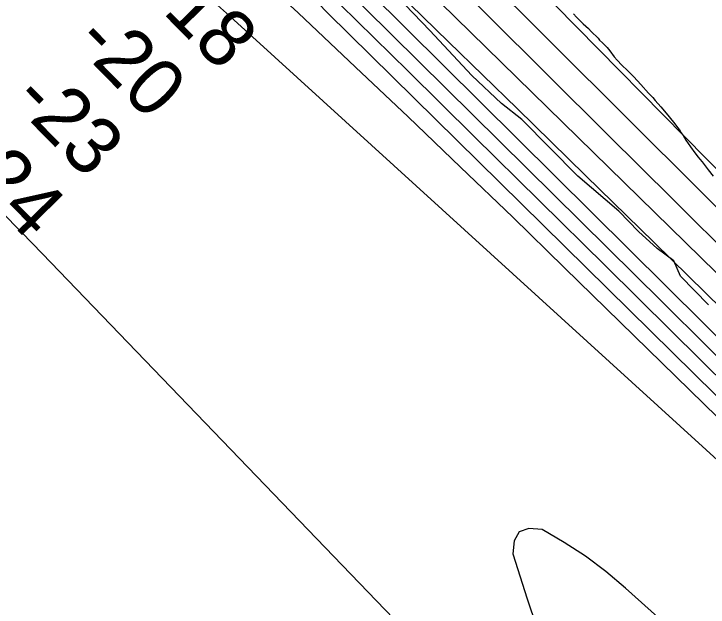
# Model space of a CAD drawing. Extents: x 3180038 to 3217926, y 922069 to 947485.
# Drawn here: x 3197820 to 3198634, y 943214 to 943909 of the extents above; entities that cross this region are included whole.
import ezdxf

# ---------------------------------------------------------------- set-up
doc = ezdxf.new("R2010")
doc.units = 0
for name, color, linetype in [('V-RIVR-EDGE', 7, 'Continuous'), ('V-RIVR-RANG', 7, 'Continuous'), ('V-SITE-VEGE', 7, 'Continuous'), ('V-TOPO-DPTH', 7, 'Continuous'), ('V-TOPO-MAJR', 7, 'Continuous'), ('V-TOPO-MINR', 7, 'Continuous'), ('V-TOPO-WATR', 7, 'Continuous')]:
    doc.layers.add(name, color=color, linetype=linetype)

msp = doc.modelspace()

# ---------------------------------------------------------------- linework, layer by layer
at = {"layer": 'V-RIVR-EDGE'}
msp.add_lwpolyline([(3198634.7494399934, 943568.0212496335), (3198601.796785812, 943601.5730293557), (3198594.0177511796, 943619.8487904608), (3198574.4927768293, 943634.2414832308), (3198552.3726412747, 943653.8567433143), (3198529.393900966, 943677.8209183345), (3198481.2458404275, 943718.7998180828), (3198415.7741337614, 943785.4676261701), (3198391.9131424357, 943804.2178325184), (3198357.2196324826, 943836.9045585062), (3198307.7965627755, 943889.6229489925), (3198269.210311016, 943930.1435259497), (3198218.0195147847, 943971.1299495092), (3198182.4749238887, 944011.2083261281), (3198130.0048191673, 944062.1955343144), (3198083.1425160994, 944095.7817086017), (3198056.278557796, 944130.6224702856), (3197994.698518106, 944189.0217508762), (3197922.2504903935, 944247.0132256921), (3197866.3287693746, 944308.4412691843), (3197814.265395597, 944348.1258128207)], dxfattribs=at)
at = {"layer": 'V-SITE-VEGE'}
for p, q in [((3198476.285, 943909.1089999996), (3198479.66, 943905.3259999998)), ((3198479.66, 943905.3259999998), (3198483.031, 943902.2129999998)), ((3198483.031, 943902.2129999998), (3198487.756, 943897.3209999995)), ((3198487.756, 943897.3209999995), (3198490.678, 943894.6539999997)), ((3198490.678, 943894.6539999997), (3198493.824, 943891.9879999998)), ((3198493.824, 943891.9879999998), (3198496.974, 943888.6519999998)), ((3198496.974, 943888.6519999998), (3198505.0700000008, 943880.6479999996)), ((3198505.0700000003, 943880.6479999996), (3198506.649, 943878.4199999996)), ((3198506.649, 943878.4199999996), (3198510.466, 943875.3069999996)), ((3198510.466, 943875.3069999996), (3198513.62, 943871.9729999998)), ((3198513.62, 943871.9729999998), (3198515.643, 943869.5249999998)), ((3198515.643, 943869.5249999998), (3198519.018, 943865.7409999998)), ((3198519.018, 943865.7409999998), (3198524.202, 943858.8389999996)), ((3198524.202, 943858.8389999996), (3198527.577, 943855.0539999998)), ((3198527.577, 943855.0539999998), (3198533.203, 943849.0489999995)), ((3198533.203, 943849.0489999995), (3198539.724, 943842.5999999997)), ((3198539.724, 943842.5999999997), (3198546.9220000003, 943835.2579999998)), ((3198546.9220000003, 943835.2579999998), (3198555.2460000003, 943826.3619999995)), ((3198555.2460000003, 943826.3619999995), (3198564.249, 943816.3489999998)), ((3198564.249, 943816.3489999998), (3198566.723, 943813.6799999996)), ((3198566.723, 943813.6799999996), (3198569.197, 943811.2329999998)), ((3198569.197, 943811.2329999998), (3198572.123, 943807.6719999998)), ((3198572.123, 943807.6719999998), (3198578.65, 943800.3299999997)), ((3198578.65, 943800.3299999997), (3198583.154, 943794.9859999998)), ((3198583.154, 943794.9859999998), (3198588.3350000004, 943788.3079999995)), ((3198588.335, 943788.3079999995), (3198595.091, 943780.0709999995)), ((3198595.091, 943780.0709999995), (3198598.245, 943775.8399999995)), ((3198598.245, 943775.8399999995), (3198600.4960000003, 943773.1689999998)), ((3198600.4960000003, 943773.1689999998), (3198602.5300000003, 943769.8269999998)), ((3198602.5300000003, 943769.8269999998), (3198604.785, 943766.4839999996)), ((3198604.785, 943766.4839999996), (3198608.17, 943761.1369999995)), ((3198608.17, 943761.1369999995), (3198610.873, 943757.3479999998)), ((3198610.873, 943757.3479999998), (3198613.5810000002, 943753.3379999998)), ((3198613.5810000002, 943753.3379999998), (3198618.539, 943746.4339999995)), ((3198618.539, 943746.4339999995), (3198622.594, 943741.3139999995)), ((3198622.594, 943741.3139999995), (3198624.396, 943738.6399999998)), ((3198624.396, 943738.6399999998), (3198627.098, 943735.5249999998)), ((3198627.098, 943735.5249999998), (3198634.083, 943726.1709999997)), ((3198634.083, 943726.1709999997), (3198639.941, 943719.0509999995))]:
    msp.add_line(p, q, dxfattribs=at)
at = {"layer": 'V-TOPO-DPTH'}
for points in [[(3197224.9248922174, 944837.2137400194), (3197826.578070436, 944278.8073855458), (3197877.2054828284, 944231.6227024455), (3197927.7013763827, 944184.2982703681), (3197977.999991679, 944136.7642148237), (3198028.1670881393, 944089.0904103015), (3198113.4385189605, 944007.7187869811), (3198120.8547161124, 944000.6089101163), (3198128.2488599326, 943993.4762769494), (3198135.609923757, 943986.3095093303), (3198142.94893425, 943979.1199854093), (3198282.450420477, 943841.8261025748), (3198359.5008931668, 943765.9495095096), (3198436.5210457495, 943690.0421702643), (3198513.4957181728, 943614.0887117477), (3198590.4400704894, 943538.1045070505), (3198867.7074144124, 943264.1329703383)], [(3198867.7074144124, 943264.1329703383), (3198590.4400704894, 943538.1045070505), (3198513.4957181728, 943614.0887117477), (3198436.5210457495, 943690.0421702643), (3198359.5008931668, 943765.9495095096), (3198282.450420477, 943841.8261025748), (3198142.94893425, 943979.1199854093), (3198135.609923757, 943986.3095093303), (3198128.2488599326, 943993.4762769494), (3198120.8547161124, 944000.6089101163), (3198113.4385189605, 944007.7187869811), (3198028.1670881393, 944089.0904103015), (3197977.999991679, 944136.7642148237), (3197927.7013763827, 944184.2982703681), (3197877.2054828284, 944231.6227024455), (3197826.578070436, 944278.8073855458), (3197224.9248922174, 944837.2137400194)], [(3198913.412386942, 943342.0749016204), (3198283.8067980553, 943958.0778487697), (3198267.8462169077, 943973.717812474), (3198251.901815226, 943989.374227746), (3198235.981682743, 944005.0553203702), (3198220.0777297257, 944020.7528645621), (3198191.4506750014, 944049.0521861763), (3198189.869800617, 944050.6097658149), (3198188.285481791, 944052.1638222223), (3198185.1030663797, 944055.257842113), (3198164.6584893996, 944075.0244735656), (3198152.8126846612, 944086.4209500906), (3198140.929544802, 944097.7781687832), (3198128.9904022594, 944109.0765007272), (3198117.013924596, 944120.3355748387), (3197346.5860306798, 944841.0347679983)], [(3198841.0083172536, 943245.5345260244), (3198465.942831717, 943611.5519496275), (3198405.016630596, 943670.7019477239), (3198343.8880229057, 943729.640931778), (3198282.4558053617, 943788.2633947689), (3198220.8211812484, 943846.6748437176), (3198153.3625186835, 943910.2758801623), (3198125.244906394, 943936.6633690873), (3198097.0466245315, 943962.9639669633), (3198068.7273383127, 943989.1342282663), (3198040.327382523, 944015.2175985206), (3197666.4201993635, 944357.0388861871), (3197584.4933347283, 944431.6646325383), (3197502.3878668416, 944506.0926367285), (3197420.0144940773, 944580.2240276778)], [(3197420.0144940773, 944580.2240276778), (3197502.3878668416, 944506.0926367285), (3197584.4933347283, 944431.6646325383), (3197666.4201993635, 944357.0388861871), (3198040.327382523, 944015.2175985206), (3198068.7273383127, 943989.1342282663), (3198097.0466245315, 943962.9639669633), (3198125.244906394, 943936.6633690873), (3198153.3625186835, 943910.2758801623), (3198220.8211812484, 943846.6748437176), (3198282.4558053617, 943788.2633947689), (3198343.8880229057, 943729.640931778), (3198405.016630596, 943670.7019477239), (3198465.942831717, 943611.5519496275), (3198841.0083172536, 943245.5345260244)], [(3198714.858478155, 943322.9180098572), (3198069.283660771, 943909.7706985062), (3198062.3661814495, 943916.0520361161), (3198055.444118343, 943922.328312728), (3198048.515179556, 943928.5969978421), (3198041.581656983, 943934.8606219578), (3197987.5784229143, 943983.5924807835), (3197953.5753120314, 944014.1456985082), (3197919.4861601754, 944044.6022002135), (3197885.267946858, 944074.9136278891), (3197850.9636925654, 944105.1283395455), (3197741.2488815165, 944201.3506063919), (3197678.7909667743, 944255.393478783), (3197615.8603728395, 944308.8725424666), (3197552.2207601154, 944361.5058930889), (3197488.1084681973, 944413.5754350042), (3197423.37081676, 944464.871385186), (3197358.272323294, 944515.7000459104), (3197292.632566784, 944565.827772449)], [(3197292.632566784, 944565.827772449), (3197358.272323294, 944515.7000459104), (3197423.37081676, 944464.871385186), (3197488.1084681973, 944413.5754350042), (3197552.2207601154, 944361.5058930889), (3197615.8603728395, 944308.8725424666), (3197678.7909667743, 944255.393478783), (3197741.2488815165, 944201.3506063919), (3197850.9636925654, 944105.1283395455), (3197885.267946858, 944074.9136278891), (3197919.4861601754, 944044.6022002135), (3197953.5753120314, 944014.1456985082), (3197987.5784229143, 943983.5924807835), (3198041.581656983, 943934.8606219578), (3198048.515179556, 943928.5969978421), (3198055.444118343, 943922.328312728), (3198062.3661814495, 943916.0520361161), (3198069.283660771, 943909.7706985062), (3198714.858478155, 943322.9180098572)], [(3198556.327500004, 943015.3847266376), (3198492.983013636, 942956.881710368), (3198491.506942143, 942958.696327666), (3198468.2239846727, 942985.6838228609), (3198444.6013113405, 943012.3646527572), (3198420.469064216, 943038.5854847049), (3198395.9971012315, 943064.4996513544), (3197853.2975098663, 943628.2031985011), (3197829.233125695, 943652.950746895), (3197805.006082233, 943677.5364019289), (3197780.5350498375, 943701.8792169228), (3197755.901358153, 943726.0601385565), (3197123.4436748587, 944340.7303040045), (3197089.6882444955, 944373.1868464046), (3197055.7042224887, 944405.399627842), (3197021.377313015, 944437.2467678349), (3196986.8218118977, 944468.8501468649), (3196977.361373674, 944477.4098230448), (3196947.218147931, 944504.3825303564), (3196916.8797043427, 944531.131348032), (3196886.248433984, 944557.5443312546)], [(3199058.385796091, 941921.5773284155), (3198576.248690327, 942844.3630090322), (3198556.3516764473, 942873.9012941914), (3198535.7184207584, 942902.893890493), (3198513.980802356, 942931.0679535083), (3198491.506942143, 942958.696327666), (3198468.2239846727, 942985.6838228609), (3198444.6013113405, 943012.3646527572), (3198420.469064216, 943038.5854847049), (3198395.9971012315, 943064.4996513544), (3197853.2975098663, 943628.2031985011), (3197829.233125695, 943652.950746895), (3197805.006082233, 943677.5364019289), (3197780.5350498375, 943701.8792169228), (3197755.901358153, 943726.0601385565), (3197123.4436748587, 944340.7303040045), (3197089.6882444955, 944373.1868464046), (3197055.7042224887, 944405.399627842), (3197021.377313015, 944437.2467678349), (3196986.8218118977, 944468.8501468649), (3196977.361373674, 944477.4098230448), (3196947.218147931, 944504.3825303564), (3196916.8797043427, 944531.131348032), (3196886.248433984, 944557.5443312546)], [(3197604.7811793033, 944541.2191767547), (3197694.3955266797, 944456.4184656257), (3197783.763424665, 944371.3561732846), (3198113.1808172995, 944056.4350353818), (3198133.2176054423, 944037.1758147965), (3198153.1843692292, 944017.8446584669), (3198173.046096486, 943998.4055985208), (3198192.8377993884, 943978.8946028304), (3198890.094609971, 943287.7922008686)], [(3197604.7811793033, 944541.2191767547), (3197694.3955266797, 944456.4184656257), (3197783.763424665, 944371.3561732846), (3198113.1808172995, 944056.4350353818), (3198133.2176054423, 944037.1758147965), (3198153.1843692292, 944017.8446584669), (3198173.046096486, 943998.4055985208), (3198192.8377993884, 943978.8946028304), (3198890.094609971, 943287.7922008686)], [(3198695.7011535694, 943094.0283203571), (3198537.17850338, 943236.1684509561), (3198514.1862186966, 943255.3541848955), (3198490.381117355, 943273.3836172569), (3198465.3567910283, 943289.6785972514), (3198439.519648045, 943304.8172756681), (3198424.1262492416, 943305.7955847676), (3198412.609434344, 943302.1183579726), (3198406.9074953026, 943291.4578273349), (3198405.082140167, 943276.1417608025), (3198422.0628871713, 943223.5564546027), (3198426.7696292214, 943209.4595623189), (3198431.6608832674, 943195.4290491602), (3198436.8289053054, 943181.4981046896), (3198442.181439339, 943167.6335393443), (3198448.2793832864, 943154.1784083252), (3198455.1701627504, 943141.1930537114), (3198463.2501954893, 943128.9123637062), (3198472.1230637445, 943117.1014501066), (3198556.327500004, 943015.3847266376)], [(3198695.7011535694, 943094.0283203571), (3198537.17850338, 943236.1684509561), (3198514.1862186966, 943255.3541848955), (3198490.381117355, 943273.3836172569), (3198465.3567910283, 943289.6785972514), (3198439.519648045, 943304.8172756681), (3198424.1262492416, 943305.7955847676), (3198412.609434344, 943302.1183579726), (3198406.9074953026, 943291.4578273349), (3198405.082140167, 943276.1417608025), (3198422.0628871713, 943223.5564546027), (3198426.7696292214, 943209.4595623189)]]:
    msp.add_lwpolyline(points, dxfattribs=at)
at = {"layer": 'V-TOPO-MAJR'}
msp.add_lwpolyline([(3198985.9116455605, 943380.076172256), (3198277.543498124, 944099.4440674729), (3198274.1942267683, 944102.8320741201), (3198270.836164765, 944106.2113109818), (3198267.4649167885, 944109.5773931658), (3198264.0848781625, 944112.934705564), (3198260.705830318, 944116.2929916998), (3198257.3368940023, 944119.6613457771), (3198253.9831249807, 944123.0448017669), (3198250.6394674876, 944126.4383256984), (3198249.1380400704, 944127.969007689), (3198245.057209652, 944132.1412116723), (3198240.9843214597, 944136.3211325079), (3198236.9233466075, 944140.5126286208), (3198232.8703139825, 944144.7118415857), (3197411.0710602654, 944998.579320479)], dxfattribs=at)
at = {"layer": 'V-TOPO-MINR'}
for points in [[(3198867.7074144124, 943264.1329703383), (3198590.4400704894, 943538.1045070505), (3198513.4957181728, 943614.0887117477), (3198436.5210457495, 943690.0421702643), (3198359.5008931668, 943765.9495095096), (3198282.450420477, 943841.8261025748), (3198142.94893425, 943979.1199854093), (3198135.609923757, 943986.3095093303), (3198128.2488599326, 943993.4762769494), (3198120.8547161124, 944000.6089101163), (3198113.4385189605, 944007.7187869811), (3198028.1670881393, 944089.0904103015), (3197977.999991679, 944136.7642148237), (3197927.7013763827, 944184.2982703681), (3197877.2054828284, 944231.6227024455), (3197826.578070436, 944278.8073855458), (3197224.9248922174, 944837.2137400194)], [(3198913.412386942, 943342.0749016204), (3198283.8067980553, 943958.0778487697), (3198267.8462169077, 943973.717812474), (3198251.901815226, 943989.374227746), (3198235.981682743, 944005.0553203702), (3198220.0777297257, 944020.7528645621), (3198191.4506750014, 944049.0521861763), (3198189.869800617, 944050.6097658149), (3198188.285481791, 944052.1638222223), (3198185.1030663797, 944055.257842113), (3198164.6584893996, 944075.0244735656), (3198152.8126846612, 944086.4209500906), (3198140.929544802, 944097.7781687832), (3198128.9904022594, 944109.0765007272), (3198117.013924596, 944120.3355748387), (3197346.5860306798, 944841.0347679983)], [(3198800.7113880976, 943526.7297579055), (3198276.4576168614, 944048.6518497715), (3198253.6963050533, 944071.2515948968), (3198230.89495175, 944093.8107606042), (3198208.0335362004, 944116.309057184), (3198185.1320791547, 944138.7667743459), (3197566.293773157, 944743.9983607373)], [(3198844.604494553, 943264.2451650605), (3198188.3759365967, 943910.103418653), (3198176.2946156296, 943921.9861721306), (3198164.2082023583, 943933.8637404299), (3198152.1141506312, 943945.733530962), (3198140.0150065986, 943957.5981363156), (3198118.0054149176, 943979.1671951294), (3198115.801791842, 943981.3120299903), (3198113.5835926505, 943983.4417866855), (3198100.8880372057, 943995.5482263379), (3198093.412234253, 944002.6462964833), (3198085.9160568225, 944009.7226897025), (3198078.389317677, 944016.766567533), (3198070.842204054, 944023.7887684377), (3197953.9617061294, 944132.0690199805), (3197887.9321258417, 944193.1859267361), (3197821.866630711, 944254.2639515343), (3197755.747263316, 944315.2836533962), (3197689.5919810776, 944376.264473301), (3197320.4552397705, 944716.2273378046)], [(3198651.1128394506, 943562.7135015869), (3198570.7833652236, 943641.1697740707), (3198490.4466096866, 943719.618588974), (3198410.0989321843, 943798.0562175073), (3198329.743973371, 943876.4863884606), (3198224.4799149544, 943979.2146887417), (3198196.694469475, 944006.2158190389), (3198168.832953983, 944033.1378895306), (3198140.8573334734, 944059.9413703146), (3198112.8056429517, 944086.6657912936), (3197530.638468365, 944638.9337586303)], [(3198667.808022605, 943617.4509652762), (3198592.2847761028, 943692.2578687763), (3198516.847803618, 943767.1520233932), (3198233.588322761, 944048.860621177), (3198221.5028482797, 944060.8396913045), (3198209.3907024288, 944072.791641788), (3198197.2385495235, 944084.7029128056), (3198185.05972525, 944096.5870641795), (3198020.540880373, 944256.5877173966), (3197925.873738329, 944348.2337558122), (3197830.9280881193, 944439.5890092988), (3197735.564675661, 944530.5080853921), (3197639.922755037, 944621.1363765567)], [(3198841.0083172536, 943245.5345260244), (3198465.942831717, 943611.5519496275), (3198405.016630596, 943670.7019477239), (3198343.8880229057, 943729.640931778), (3198282.4558053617, 943788.2633947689), (3198220.8211812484, 943846.6748437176), (3198153.3625186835, 943910.2758801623), (3198125.244906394, 943936.6633690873), (3198097.0466245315, 943962.9639669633), (3198068.7273383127, 943989.1342282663), (3198040.327382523, 944015.2175985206), (3197666.4201993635, 944357.0388861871), (3197584.4933347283, 944431.6646325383), (3197502.3878668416, 944506.0926367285), (3197420.0144940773, 944580.2240276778)], [(3198714.858478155, 943322.9180098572), (3198069.283660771, 943909.7706985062), (3198062.3661814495, 943916.0520361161), (3198055.444118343, 943922.328312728), (3198048.515179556, 943928.5969978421), (3198041.581656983, 943934.8606219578), (3197987.5784229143, 943983.5924807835), (3197953.5753120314, 944014.1456985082), (3197919.4861601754, 944044.6022002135), (3197885.267946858, 944074.9136278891), (3197850.9636925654, 944105.1283395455), (3197741.2488815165, 944201.3506063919), (3197678.7909667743, 944255.393478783), (3197615.8603728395, 944308.8725424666), (3197552.2207601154, 944361.5058930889), (3197488.1084681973, 944413.5754350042), (3197423.37081676, 944464.871385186), (3197358.272323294, 944515.7000459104), (3197292.632566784, 944565.827772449)], [(3199058.385796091, 941921.5773284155), (3198576.248690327, 942844.3630090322), (3198556.3516764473, 942873.9012941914), (3198535.7184207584, 942902.893890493), (3198513.980802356, 942931.0679535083), (3198491.506942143, 942958.696327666), (3198468.2239846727, 942985.6838228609), (3198444.6013113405, 943012.3646527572), (3198420.469064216, 943038.5854847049), (3198395.9971012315, 943064.4996513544), (3197853.2975098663, 943628.2031985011), (3197829.233125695, 943652.950746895), (3197805.006082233, 943677.5364019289), (3197780.5350498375, 943701.8792169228), (3197755.901358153, 943726.0601385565), (3197123.4436748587, 944340.7303040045), (3197089.6882444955, 944373.1868464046), (3197055.7042224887, 944405.399627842), (3197021.377313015, 944437.2467678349), (3196986.8218118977, 944468.8501468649), (3196977.361373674, 944477.4098230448), (3196947.218147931, 944504.3825303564), (3196916.8797043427, 944531.131348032), (3196886.248433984, 944557.5443312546)], [(3198687.1783720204, 943465.7728543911), (3198633.476705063, 943518.9034307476), (3198579.755514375, 943572.0142843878), (3198167.8419358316, 943979.0236729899), (3198154.2863254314, 943992.3501517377), (3198140.685946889, 944005.6305505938), (3198127.0184161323, 944018.8418296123), (3198113.306117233, 944032.0070287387), (3197954.3277103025, 944183.8698582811), (3197860.9033754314, 944272.7309360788), (3197767.226712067, 944361.3240597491), (3197673.171555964, 944449.515252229), (3197578.864071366, 944537.4384905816)], [(3198695.7011535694, 943094.0283203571), (3198537.17850338, 943236.1684509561), (3198514.1862186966, 943255.3541848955), (3198490.381117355, 943273.3836172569), (3198465.3567910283, 943289.6785972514), (3198439.519648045, 943304.8172756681), (3198424.1262492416, 943305.7955847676), (3198412.609434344, 943302.1183579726), (3198406.9074953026, 943291.4578273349), (3198405.082140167, 943276.1417608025), (3198422.0628871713, 943223.5564546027), (3198426.7696292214, 943209.4595623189)]]:
    msp.add_lwpolyline(points, dxfattribs=at)
at = {"layer": 'V-TOPO-WATR'}
msp.add_lwpolyline([(3198890.094609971, 943287.7922008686), (3198192.8377993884, 943978.8946028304), (3198173.046096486, 943998.4055985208), (3198153.1843692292, 944017.8446584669), (3198133.2176054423, 944037.1758147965), (3198113.1808172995, 944056.4350353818), (3197783.763424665, 944371.3561732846), (3197694.3955266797, 944456.4184656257), (3197604.7811793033, 944541.2191767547)], dxfattribs=at)

# ---------------------------------------------------------------- texts
at = {"layer": 'V-RIVR-RANG'}
for s, p in [('-18', (3197972.536086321, 943932.2839708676)), ('-20', (3197889.0081787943, 943874.6175786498)), ('-23', (3197815.830005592, 943806.4139078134)), ('-24', (3197746.7187852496, 943734.0695881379))]:
    msp.add_text(s, height=67, rotation=314.48555555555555, dxfattribs=at).set_placement(p)

doc.saveas('drawing.dxf')
